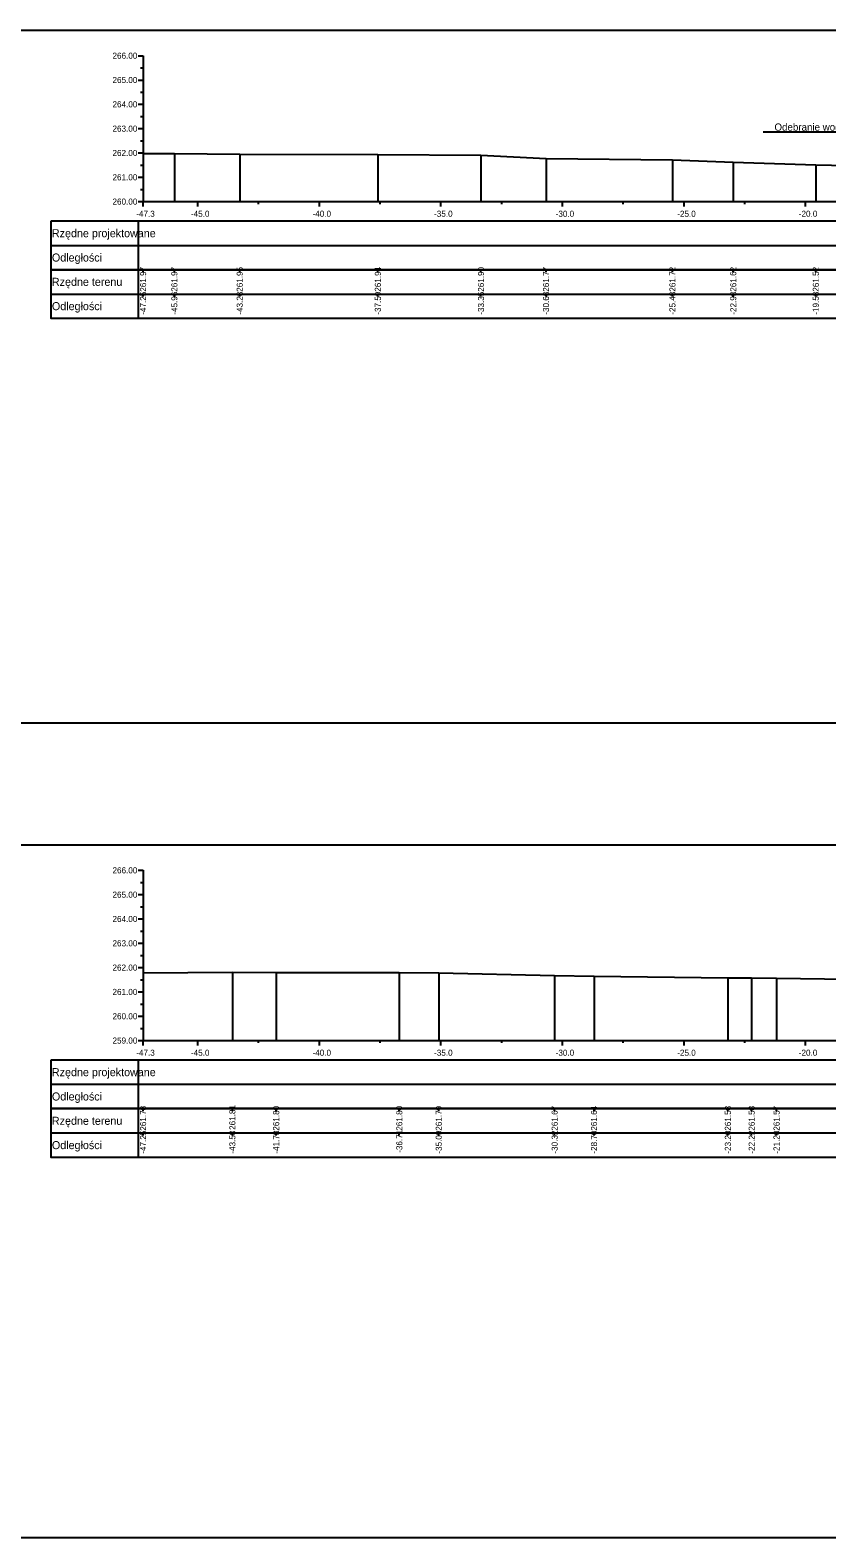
# Model space of a CAD drawing. Extents: x 6516023 to 6560129, y 5513077 to 5529206.
# Drawn here: x 6520003.3 to 6520036.1, y 5514518.2 to 5514580.2 of the extents above; entities that cross this region are included whole.
import ezdxf

# ---------------------------------------------------------------- set-up
doc = ezdxf.new("R2010")
doc.units = 0
for name, color, linetype in [('TOR_PRZEK_P-odwodnienie', 7, 'Continuous'), ('TOR_PRZEK_P-tabelka istniejace', 7, 'Continuous'), ('TOR_PRZEK_P-tabelka projektowane', 7, 'Continuous'), ('TOR_PRZEK_P-teren istniejacy', 7, 'Continuous'), ('TOR_PRZEK_P-uklad odniesienia', 7, 'Continuous'), ('TOR_RAMKI-ramka+tabelka 1', 7, 'Continuous')]:
    doc.layers.add(name, color=color, linetype=linetype)

msp = doc.modelspace()

# ---------------------------------------------------------------- linework, layer by layer
at = {"layer": 'TOR_PRZEK_P-odwodnienie'}
msp.add_line((6520037.094, 5514575.962), (6520033.47, 5514575.962), dxfattribs=at)
at = {"layer": 'TOR_PRZEK_P-tabelka istniejace'}
for p, q in [((6520004.163, 5514570.306), (6520004.163, 5514568.306)), ((6520007.763, 5514570.306), (6520007.763, 5514568.306)), ((6520007.963, 5514570.206), (6520007.963, 5514570.306)), ((6520009.249, 5514570.206), (6520009.249, 5514570.306)), ((6520011.936, 5514570.206), (6520011.936, 5514570.306)), ((6520017.619, 5514570.206), (6520017.619, 5514570.306)), ((6520021.861, 5514570.206), (6520021.861, 5514570.306)), ((6520024.535, 5514570.206), (6520024.535, 5514570.306)), ((6520029.734, 5514570.206), (6520029.734, 5514570.306)), ((6520032.236, 5514570.206), (6520032.236, 5514570.306)), ((6520035.631, 5514570.206), (6520035.631, 5514570.306)), ((6520004.163, 5514569.306), (6520097.963, 5514569.306)), ((6520007.963, 5514569.206), (6520007.963, 5514569.306)), ((6520009.249, 5514569.206), (6520009.249, 5514569.306)), ((6520011.936, 5514569.206), (6520011.936, 5514569.306)), ((6520017.619, 5514569.206), (6520017.619, 5514569.306)), ((6520021.861, 5514569.206), (6520021.861, 5514569.306)), ((6520024.535, 5514569.206), (6520024.535, 5514569.306)), ((6520029.734, 5514569.206), (6520029.734, 5514569.306)), ((6520032.236, 5514569.206), (6520032.236, 5514569.306)), ((6520035.631, 5514569.206), (6520035.631, 5514569.306)), ((6520004.163, 5514535.806), (6520004.163, 5514533.806)), ((6520007.763, 5514535.806), (6520007.763, 5514533.806)), ((6520007.963, 5514535.706), (6520007.963, 5514535.806)), ((6520011.635, 5514535.706), (6520011.635, 5514535.806)), ((6520013.437, 5514535.706), (6520013.437, 5514535.806)), ((6520018.502, 5514535.706), (6520018.502, 5514535.806)), ((6520020.122, 5514535.706), (6520020.122, 5514535.806)), ((6520024.89, 5514535.706), (6520024.89, 5514535.806)), ((6520026.509, 5514535.706), (6520026.509, 5514535.806)), ((6520032.015, 5514535.706), (6520032.015, 5514535.806)), ((6520032.993, 5514535.706), (6520032.993, 5514535.806)), ((6520034.017, 5514535.706), (6520034.017, 5514535.806)), ((6520004.163, 5514534.806), (6520097.963, 5514534.806)), ((6520007.963, 5514534.706), (6520007.963, 5514534.806)), ((6520011.635, 5514534.706), (6520011.635, 5514534.806)), ((6520013.437, 5514534.706), (6520013.437, 5514534.806)), ((6520018.502, 5514534.706), (6520018.502, 5514534.806)), ((6520020.122, 5514534.706), (6520020.122, 5514534.806)), ((6520024.89, 5514534.706), (6520024.89, 5514534.806)), ((6520026.509, 5514534.706), (6520026.509, 5514534.806)), ((6520032.015, 5514534.706), (6520032.015, 5514534.806)), ((6520032.993, 5514534.706), (6520032.993, 5514534.806)), ((6520034.017, 5514534.706), (6520034.017, 5514534.806))]:
    msp.add_line(p, q, dxfattribs=at)
for points in [[(6520007.963, 5514575.078), (6520007.963, 5514573.306), (6520007.963, 5514573.176), (6520007.963, 5514573.106)], [(6520009.249, 5514575.079), (6520009.249, 5514573.306), (6520009.249, 5514573.176), (6520009.249, 5514573.106)], [(6520011.936, 5514575.061), (6520011.936, 5514573.306), (6520011.936, 5514573.176), (6520011.936, 5514573.106)], [(6520017.619, 5514575.045), (6520017.619, 5514573.306), (6520017.619, 5514573.176), (6520017.619, 5514573.106)], [(6520021.861, 5514575.009), (6520021.861, 5514573.306), (6520021.861, 5514573.176), (6520021.861, 5514573.106)], [(6520024.535, 5514574.875), (6520024.535, 5514573.306), (6520024.535, 5514573.176), (6520024.535, 5514573.106)], [(6520029.734, 5514574.822), (6520029.734, 5514573.306), (6520029.734, 5514573.176), (6520029.734, 5514573.106)], [(6520032.236, 5514574.724), (6520032.236, 5514573.306), (6520032.236, 5514573.176), (6520032.236, 5514573.106)], [(6520035.631, 5514574.624), (6520035.631, 5514573.306), (6520035.631, 5514573.176), (6520035.631, 5514573.106)], [(6520007.963, 5514541.386), (6520007.963, 5514538.806), (6520007.963, 5514538.676), (6520007.963, 5514538.606)], [(6520011.635, 5514541.414), (6520011.635, 5514538.806), (6520011.635, 5514538.676), (6520011.635, 5514538.606)], [(6520013.437, 5514541.407), (6520013.437, 5514538.806), (6520013.437, 5514538.676), (6520013.437, 5514538.606)], [(6520018.502, 5514541.406), (6520018.502, 5514538.806), (6520018.502, 5514538.676), (6520018.502, 5514538.606)], [(6520020.122, 5514541.394), (6520020.122, 5514538.806), (6520020.122, 5514538.676), (6520020.122, 5514538.606)], [(6520024.89, 5514541.275), (6520024.89, 5514538.806), (6520024.89, 5514538.676), (6520024.89, 5514538.606)], [(6520026.509, 5514541.249), (6520026.509, 5514538.806), (6520026.509, 5514538.676), (6520026.509, 5514538.606)], [(6520032.015, 5514541.187), (6520032.015, 5514538.806), (6520032.015, 5514538.676), (6520032.015, 5514538.606)], [(6520032.993, 5514541.183), (6520032.993, 5514538.806), (6520032.993, 5514538.676), (6520032.993, 5514538.606)], [(6520034.017, 5514541.174), (6520034.017, 5514538.806), (6520034.017, 5514538.676), (6520034.017, 5514538.606)]]:
    msp.add_lwpolyline(points, dxfattribs=at)
for points in [[(6520004.163, 5514570.306), (6520004.163, 5514568.306), (6520097.963, 5514568.306), (6520097.963, 5514570.306)], [(6520004.163, 5514535.806), (6520004.163, 5514533.806), (6520097.963, 5514533.806), (6520097.963, 5514535.806)]]:
    msp.add_lwpolyline(points, close=True, dxfattribs=at)
at = {"layer": 'TOR_PRZEK_P-tabelka projektowane'}
for p, q in [((6520004.163, 5514572.306), (6520004.163, 5514570.306)), ((6520007.763, 5514572.306), (6520007.763, 5514570.306)), ((6520004.163, 5514571.306), (6520097.963, 5514571.306)), ((6520004.163, 5514537.806), (6520004.163, 5514535.806)), ((6520007.763, 5514537.806), (6520007.763, 5514535.806)), ((6520004.163, 5514536.806), (6520097.963, 5514536.806))]:
    msp.add_line(p, q, dxfattribs=at)
for points in [[(6520004.163, 5514572.306), (6520004.163, 5514570.306), (6520097.963, 5514570.306), (6520097.963, 5514572.306)], [(6520004.163, 5514537.806), (6520004.163, 5514535.806), (6520097.963, 5514535.806), (6520097.963, 5514537.806)]]:
    msp.add_lwpolyline(points, close=True, dxfattribs=at)
at = {"layer": 'TOR_PRZEK_P-teren istniejacy'}
for points in [[(6520007.963, 5514575.078), (6520009.249, 5514575.079), (6520011.936, 5514575.061), (6520017.619, 5514575.045), (6520021.861, 5514575.009), (6520024.535, 5514574.875), (6520029.734, 5514574.822), (6520032.236, 5514574.724), (6520035.631, 5514574.624), (6520040.154, 5514574.526)], [(6520007.963, 5514541.386), (6520011.635, 5514541.414), (6520013.437, 5514541.407), (6520018.502, 5514541.406), (6520020.122, 5514541.394), (6520024.89, 5514541.275), (6520026.509, 5514541.249), (6520032.015, 5514541.187), (6520032.993, 5514541.183), (6520034.017, 5514541.174), (6520038.944, 5514541.108)]]:
    msp.add_lwpolyline(points, dxfattribs=at)
at = {"layer": 'TOR_PRZEK_P-uklad odniesienia'}
for p, q in [((6520007.763, 5514579.106), (6520007.963, 5514579.106)), ((6520007.963, 5514579.106), (6520007.963, 5514573.106)), ((6520007.863, 5514578.606), (6520007.963, 5514578.606)), ((6520007.763, 5514578.106), (6520007.963, 5514578.106)), ((6520007.863, 5514577.606), (6520007.963, 5514577.606)), ((6520007.763, 5514577.106), (6520007.963, 5514577.106)), ((6520007.863, 5514576.606), (6520007.963, 5514576.606)), ((6520007.763, 5514576.106), (6520007.963, 5514576.106)), ((6520007.863, 5514575.606), (6520007.963, 5514575.606)), ((6520007.763, 5514575.106), (6520007.963, 5514575.106)), ((6520007.863, 5514574.606), (6520007.963, 5514574.606)), ((6520007.763, 5514574.106), (6520007.963, 5514574.106)), ((6520007.863, 5514573.606), (6520007.963, 5514573.606)), ((6520007.763, 5514573.106), (6520007.963, 5514573.106)), ((6520007.963, 5514573.106), (6520097.963, 5514573.106)), ((6520007.963, 5514573.006), (6520007.963, 5514573.106)), ((6520007.963, 5514572.906), (6520007.963, 5514573.106)), ((6520010.213, 5514572.906), (6520010.213, 5514573.106)), ((6520012.713, 5514573.006), (6520012.713, 5514573.106)), ((6520015.213, 5514572.906), (6520015.213, 5514573.106)), ((6520017.713, 5514573.006), (6520017.713, 5514573.106)), ((6520020.213, 5514572.906), (6520020.213, 5514573.106)), ((6520022.713, 5514573.006), (6520022.713, 5514573.106)), ((6520025.213, 5514572.906), (6520025.213, 5514573.106)), ((6520027.713, 5514573.006), (6520027.713, 5514573.106)), ((6520030.213, 5514572.906), (6520030.213, 5514573.106)), ((6520032.713, 5514573.006), (6520032.713, 5514573.106)), ((6520035.213, 5514572.906), (6520035.213, 5514573.106)), ((6520007.763, 5514545.606), (6520007.963, 5514545.606)), ((6520007.963, 5514545.606), (6520007.963, 5514538.606)), ((6520007.863, 5514545.106), (6520007.963, 5514545.106)), ((6520007.763, 5514544.606), (6520007.963, 5514544.606)), ((6520007.763, 5514543.606), (6520007.963, 5514543.606)), ((6520007.863, 5514544.106), (6520007.963, 5514544.106)), ((6520007.863, 5514543.106), (6520007.963, 5514543.106)), ((6520007.763, 5514542.606), (6520007.963, 5514542.606)), ((6520007.863, 5514542.106), (6520007.963, 5514542.106)), ((6520007.763, 5514541.606), (6520007.963, 5514541.606)), ((6520007.863, 5514541.106), (6520007.963, 5514541.106)), ((6520007.763, 5514540.606), (6520007.963, 5514540.606)), ((6520007.863, 5514540.106), (6520007.963, 5514540.106)), ((6520007.763, 5514539.606), (6520007.963, 5514539.606)), ((6520007.763, 5514538.606), (6520007.963, 5514538.606)), ((6520007.863, 5514539.106), (6520007.963, 5514539.106)), ((6520007.963, 5514538.606), (6520097.963, 5514538.606)), ((6520007.963, 5514538.506), (6520007.963, 5514538.606)), ((6520007.963, 5514538.406), (6520007.963, 5514538.606)), ((6520010.213, 5514538.406), (6520010.213, 5514538.606)), ((6520012.713, 5514538.506), (6520012.713, 5514538.606)), ((6520015.213, 5514538.406), (6520015.213, 5514538.606)), ((6520017.713, 5514538.506), (6520017.713, 5514538.606)), ((6520020.213, 5514538.406), (6520020.213, 5514538.606)), ((6520022.713, 5514538.506), (6520022.713, 5514538.606)), ((6520025.213, 5514538.406), (6520025.213, 5514538.606)), ((6520027.713, 5514538.506), (6520027.713, 5514538.606)), ((6520030.213, 5514538.406), (6520030.213, 5514538.606)), ((6520032.713, 5514538.506), (6520032.713, 5514538.606)), ((6520035.213, 5514538.406), (6520035.213, 5514538.606))]:
    msp.add_line(p, q, dxfattribs=at)
at = {"layer": 'TOR_RAMKI-ramka+tabelka 1'}
for points in [[(6519904.513, 5514580.156), (6520152.013, 5514580.156), (6520152.013, 5514551.656), (6519904.513, 5514551.656)], [(6519904.513, 5514546.656), (6520152.013, 5514546.656), (6520152.013, 5514518.156), (6519904.513, 5514518.156)]]:
    msp.add_lwpolyline(points, close=True, dxfattribs=at)

# ---------------------------------------------------------------- texts
at = {"layer": 'TOR_PRZEK_P-odwodnienie'}
msp.add_text('Odebranie wody z rowu', height=0.3, dxfattribs=at).set_placement((6520033.931, 5514576.02))
at = {"layer": 'TOR_PRZEK_P-tabelka istniejace'}
for s, p in [('261.97', (6520008.088, 5514569.398)), ('261.97', (6520009.374, 5514569.398)), ('261.95', (6520012.061, 5514569.397)), ('261.94', (6520017.744, 5514569.399)), ('261.90', (6520021.986, 5514569.398)), ('261.77', (6520024.66, 5514569.398)), ('261.72', (6520029.859, 5514569.4)), ('261.62', (6520032.361, 5514569.4)), ('261.52', (6520035.756, 5514569.4)), ('-47.25', (6520008.088, 5514568.453)), ('-45.96', (6520009.374, 5514568.454)), ('-43.28', (6520012.061, 5514568.454)), ('-37.59', (6520017.744, 5514568.455)), ('-33.35', (6520021.986, 5514568.453)), ('-30.68', (6520024.66, 5514568.454)), ('-25.48', (6520029.859, 5514568.454)), ('-22.98', (6520032.361, 5514568.454)), ('-19.58', (6520035.756, 5514568.454)), ('261.78', (6520008.088, 5514534.898)), ('261.81', (6520011.76, 5514534.933)), ('261.80', (6520013.562, 5514534.898)), ('261.80', (6520018.627, 5514534.898)), ('261.79', (6520020.247, 5514534.898)), ('261.67', (6520025.015, 5514534.898)), ('261.64', (6520026.634, 5514534.899)), ('261.58', (6520032.14, 5514534.898)), ('261.58', (6520033.118, 5514534.898)), ('261.57', (6520034.142, 5514534.898)), ('-47.25', (6520008.088, 5514533.953)), ('-43.58', (6520011.76, 5514533.954)), ('-41.78', (6520013.562, 5514533.954)), ('-36.71', (6520018.627, 5514533.989)), ('-35.09', (6520020.247, 5514533.955)), ('-30.32', (6520025.015, 5514533.956)), ('-28.70', (6520026.634, 5514533.955)), ('-23.20', (6520032.14, 5514533.955)), ('-22.22', (6520033.118, 5514533.956)), ('-21.20', (6520034.142, 5514533.955))]:
    msp.add_text(s, height=0.25, rotation=90, dxfattribs=at).set_placement(p)
for s, p in [('Rzędne terenu', (6520004.213, 5514569.641)), ('Odległości', (6520004.213, 5514568.641)), ('Rzędne terenu', (6520004.213, 5514535.141)), ('Odległości', (6520004.213, 5514534.141))]:
    msp.add_text(s, height=0.33, dxfattribs=at).set_placement(p)
at = {"layer": 'TOR_PRZEK_P-tabelka projektowane'}
for s, p in [('Rzędne projektowane', (6520004.213, 5514571.641)), ('Odległości', (6520004.213, 5514570.641)), ('Rzędne projektowane', (6520004.213, 5514537.141)), ('Odległości', (6520004.213, 5514536.141))]:
    msp.add_text(s, height=0.33, dxfattribs=at).set_placement(p)
at = {"layer": 'TOR_PRZEK_P-uklad odniesienia'}
for s, height, p in [('266.00', 0.25, (6520006.705, 5514578.981)), ('265.00', 0.25, (6520006.705, 5514577.981)), ('264.00', 0.25, (6520006.705, 5514576.981)), ('263.00', 0.25, (6520006.705, 5514575.981)), ('262.00', 0.25, (6520006.705, 5514574.981)), ('261.00', 0.25, (6520006.705, 5514573.981)), ('260.00', 0.25, (6520006.705, 5514572.981)), ('-47.3', 0.25, (6520007.682, 5514572.481)), ('-', 0.0001, (6520007.963, 5514573.106)), ('-45.0', 0.25, (6520009.932, 5514572.481)), ('-40.0', 0.25, (6520014.932, 5514572.481)), ('-35.0', 0.25, (6520019.932, 5514572.481)), ('-30.0', 0.25, (6520024.932, 5514572.481)), ('-25.0', 0.25, (6520029.932, 5514572.481)), ('-20.0', 0.25, (6520034.932, 5514572.481)), ('266.00', 0.25, (6520006.705, 5514545.481)), ('265.00', 0.25, (6520006.705, 5514544.481)), ('264.00', 0.25, (6520006.705, 5514543.481)), ('263.00', 0.25, (6520006.705, 5514542.481)), ('262.00', 0.25, (6520006.705, 5514541.481)), ('261.00', 0.25, (6520006.705, 5514540.481)), ('260.00', 0.25, (6520006.705, 5514539.481)), ('259.00', 0.25, (6520006.705, 5514538.481)), ('-', 0.0001, (6520007.963, 5514538.606)), ('-47.3', 0.25, (6520007.682, 5514537.981)), ('-45.0', 0.25, (6520009.932, 5514537.981)), ('-40.0', 0.25, (6520014.932, 5514537.981)), ('-35.0', 0.25, (6520019.932, 5514537.981)), ('-30.0', 0.25, (6520024.932, 5514537.981)), ('-25.0', 0.25, (6520029.932, 5514537.981)), ('-20.0', 0.25, (6520034.932, 5514537.981))]:
    msp.add_text(s, height=height, dxfattribs=at).set_placement(p)

doc.saveas('drawing.dxf')
